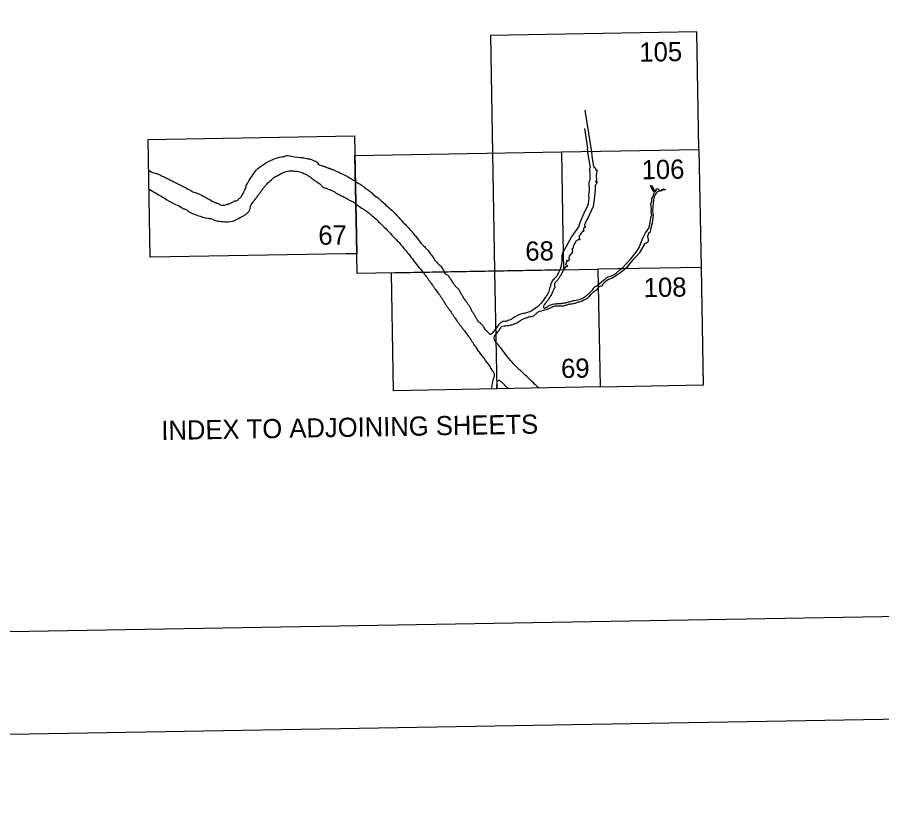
# Model space of a CAD drawing. Extents: x 3887375 to 3925618, y 296674 to 322633.
# Drawn here: x 3911362 to 3916630, y 297257 to 302018 of the extents above; entities that cross this region are included whole.
import ezdxf

# ---------------------------------------------------------------- set-up
doc = ezdxf.new("R2010")
doc.units = 0
for name, color, linetype in [('G-ANNO-NPLT', 7, 'Continuous'), ('V-ANNO-NPLT', 7, 'Continuous'), ('V-ANNO-SYMB', 7, 'Continuous')]:
    doc.layers.add(name, color=color, linetype=linetype)

msp = doc.modelspace()

# ---------------------------------------------------------------- linework, layer by layer
at = {"layer": 'G-ANNO-NPLT'}
msp.add_lwpolyline([(3888373.5, 297257.3), (3925034.7, 297886.6), (3924620, 322049.7), (3887958.7, 321420.4)], close=True, dxfattribs=at)
at = {"layer": 'V-ANNO-NPLT'}
for p, q in [((3914691.2, 300480.1), (3913432.7, 300457.3)), ((3913642.4, 300461.1), (3914901, 300483.9)), ((3914901, 300483.9), (3914914.4, 299765.9)), ((3913655.2, 299743), (3913642.4, 300461.1)), ((3914914.4, 299765.9), (3913655.2, 299743))]:
    msp.add_line(p, q, dxfattribs=at)
for points in [[(3915516.4, 301211.7), (3915503.3, 301929.4), (3914246.5, 301907.1), (3914258.9, 301190.5)], [(3914820.5, 301451.3), (3914857.6, 301223.1)], [(3914818.5, 301339.3), (3914836.8, 301220.3)], [(3912172.1, 300555.4), (3912160.1, 301273.5), (3913417.9, 301295.1), (3913428.6, 300687)], [(3914678, 301198.1), (3915516.4, 301211.7), (3915529.4, 300493.9), (3914901, 300483.9)], [(3914839.5, 301200.4), (3914839.4, 301200.5), (3914836.8, 301220.3)], [(3914857.6, 301223.1), (3914860.6, 301200.7)], [(3913428.6, 300687), (3913420, 301175.4), (3914678, 301198.1), (3914687.4, 300688.1)], [(3914258.9, 301190.5), (3914271.4, 300472.5)], [(3914687.9, 300587.8), (3914740.5, 300679.2), (3914783.4, 300741.4), (3914787.5, 300754.7), (3914793.5, 300773.5), (3914823, 300839.6), (3914832.9, 300857.2), (3914838.9, 300871.7), (3914843, 300883.9), (3914844.6, 300897.2), (3914846.7, 300917.6), (3914844.3, 300927.4), (3914844.3, 300933.3), (3914846.7, 300949.1), (3914849.7, 300966.7), (3914848.7, 300979.9), (3914848.3, 300985.9), (3914846.5, 301012), (3914849.2, 301019.5), (3914852.9, 301028), (3914853.9, 301039.3), (3914853.9, 301051.3), (3914853.5, 301057.3), (3914855.2, 301060.7), (3914853.2, 301064.5), (3914850.5, 301067.3), (3914851.5, 301070.2), (3914853.5, 301074.2), (3914851.5, 301080.2), (3914850.5, 301087.1), (3914851.2, 301096), (3914854.9, 301104.8), (3914851.9, 301123), (3914849.5, 301140.6), (3914846.2, 301157.9), (3914839.4, 301200.4), (3914839.4, 301200.7)], [(3914860.5, 301201), (3914864.3, 301173.3), (3914872.3, 301119.5), (3914877.7, 301101.3), (3914880.7, 301101.9), (3914883, 301101), (3914887.7, 301088.7), (3914890.8, 301086.5), (3914894.5, 301086.8), (3914895.5, 301085.9), (3914894.5, 301078), (3914891.4, 301066.1), (3914890.8, 301055.1), (3914890.1, 301043.1), (3914892.4, 301035.6), (3914891.4, 301027.1), (3914887.7, 301017), (3914887.4, 301013.5), (3914889.8, 301013.2), (3914891.4, 301014.2), (3914895.1, 301016.7), (3914895.8, 301016.7), (3914894.8, 301012.6), (3914894.8, 301009.1), (3914890.1, 301001.6), (3914886.4, 300996.2), (3914884.1, 300990.9), (3914883.4, 300983.3), (3914883.4, 300973.6), (3914882.4, 300951.2), (3914879, 300922.9), (3914875.7, 300892.7), (3914871, 300865.6), (3914858.9, 300838), (3914840.8, 300797.7), (3914830, 300777.6), (3914824.7, 300767.5), (3914819.3, 300751.8), (3914819.3, 300747.4), (3914823.3, 300743.6), (3914822.7, 300737.3), (3914817.3, 300734.8), (3914811.9, 300732.3), (3914811.9, 300727.2), (3914811.3, 300720.9), (3914813.9, 300720.3), (3914811.9, 300712.8), (3914805.9, 300712.8), (3914801.9, 300709.6), (3914794.5, 300695.8), (3914792.3, 300690.1), (3914787.3, 300685.1), (3914785.9, 300674.4), (3914785.6, 300670), (3914788.3, 300667.5), (3914791, 300665.9), (3914790.3, 300663.1), (3914788.3, 300662.1), (3914785.3, 300661.2), (3914780.2, 300662.7), (3914776.5, 300660.5), (3914772.5, 300658.7), (3914768.5, 300655.8), (3914765.8, 300651.7)], [(3914901.8, 300390), (3914919.9, 300403.2), (3914937.4, 300417.4), (3914947.4, 300424.3), (3914955.2, 300432.2), (3914963.9, 300435.9), (3914987, 300443.8), (3915010.2, 300457.7), (3915036.7, 300480.6), (3915050.4, 300490.7), (3915075.2, 300516.8), (3915101.1, 300545.7), (3915134.6, 300586), (3915152, 300614.3), (3915174.2, 300671.6), (3915189.6, 300705.5), (3915199.7, 300715), (3915210.4, 300733.2), (3915217.8, 300755.2), (3915224.5, 300805.6), (3915228.5, 300811.2), (3915225.8, 300830.1), (3915226.5, 300850.2), (3915224.5, 300866.9), (3915223.9, 300881.3), (3915229.9, 300898.3), (3915229.9, 300907.8), (3915227.2, 300910.9), (3915234.6, 300921), (3915242, 300943), (3915246, 300950.5), (3915227.2, 300978.2), (3915221.2, 300992.1), (3915231.9, 300990.2), (3915235.3, 300980.1), (3915240.6, 300966.9), (3915251.4, 300954.9), (3915254, 300960), (3915256.7, 300966.3), (3915254.7, 300971.9), (3915265.4, 300972.6), (3915271.5, 300966.3), (3915275.5, 300963.8), (3915280.2, 300963.8), (3915288.9, 300967.5), (3915300.3, 300971.9), (3915311.7, 300965.6), (3915302.3, 300966.3), (3915279.5, 300957.5), (3915272.2, 300958.1), (3915264.1, 300954.9), (3915256.7, 300948), (3915248.7, 300938.6), (3915243.3, 300921), (3915240, 300905.2), (3915235.9, 300865.6), (3915233.2, 300836.7), (3915235.9, 300819.7), (3915237.3, 300812.1), (3915235.3, 300797), (3915231.2, 300764.3), (3915221.2, 300725.3), (3915219.8, 300709), (3915208.4, 300700.2), (3915203.7, 300682.5), (3915207.8, 300663), (3915207.4, 300651.7), (3915205.4, 300647.3), (3915196.7, 300642.3), (3915187.3, 300639.1), (3915179.9, 300629.7), (3915165.2, 300605.2), (3915151.7, 300580.6), (3915136.3, 300563), (3915112.8, 300540.4), (3915093.4, 300515.2), (3915075.9, 300493.2), (3915059.8, 300479.3), (3915032.3, 300457.3), (3915002.8, 300437.8), (3914984, 300427.1), (3914965.9, 300419.6), (3914944.5, 300405.1), (3914927.7, 300389.4), (3914926.3, 300381.8), (3914923, 300378.7), (3914919, 300379.3), (3914915.6, 300380.6), (3914909.6, 300376.8), (3914899.5, 300367.4), (3914892.8, 300357.3)], [(3913428.6, 300687), (3913430.6, 300577)], [(3913432.7, 300457.3), (3913428.6, 300687)], [(3914687.4, 300688.1), (3914691.2, 300480.1)], [(3914765.8, 300651.7), (3914754.1, 300631), (3914750.7, 300622.2), (3914750.7, 300615.9), (3914749, 300611.2), (3914746, 300607.1), (3914743.7, 300606.4), (3914742, 300605.2), (3914742, 300603.6), (3914743.3, 300602.3), (3914745.4, 300599.2), (3914746, 300594.8), (3914744, 300589.1), (3914743.3, 300584.1), (3914724.9, 300562.4), (3914726.6, 300557.4), (3914725.9, 300555.2), (3914723.9, 300554.5), (3914722.5, 300551.7), (3914724.2, 300547.6), (3914727.9, 300543.5), (3914727.9, 300542), (3914724.6, 300538.2), (3914716.8, 300532.8), (3914714.8, 300532.8), (3914712.8, 300533.5), (3914711.8, 300535.3), (3914710.1, 300535.3), (3914708.5, 300532.8), (3914709.8, 300526.5), (3914707.8, 300522.5), (3914706.8, 300516.8), (3914704.1, 300515.2), (3914702.8, 300513.3), (3914702.8, 300511.8), (3914710.5, 300507.7), (3914715.5, 300504.2), (3914715.5, 300500.7), (3914712.5, 300496.7), (3914705.8, 300497.3), (3914702.1, 300497.3), (3914698.4, 300490.7), (3914691.1, 300478.1)], [(3913364.7, 300575.9), (3912172.1, 300555.4)], [(3913430.6, 300577), (3913364.7, 300575.9)], [(3915529.4, 300493.9), (3915542.5, 299776.2), (3914913.1, 299764.9)], [(3914271.4, 300472.5), (3914283.8, 299754.4)]]:
    msp.add_lwpolyline(points, dxfattribs=at)
for points in [[(3912827.9, 301096.6), (3912862.4, 301121.5), (3912888, 301137.1), (3912924.5, 301153.5), (3912960.2, 301165.1), (3912978.8, 301168.3), (3912992, 301170.6), (3913002.1, 301176.1), (3913013.8, 301175.3), (3913088.4, 301163.7), (3913100, 301162.9), (3913110.1, 301160.6), (3913128.7, 301156.7), (3913135.7, 301155.2), (3913143.5, 301154.4), (3913155.9, 301150.5), (3913186.2, 301137.4)], [(3913186.2, 301137.4), (3913193.2, 301131.9), (3913196.3, 301128.8), (3913195.6, 301125.7), (3913194.8, 301124.1), (3913194.8, 301122.6), (3913200.2, 301120.3), (3913204.1, 301118.7), (3913214.2, 301114.1), (3913224.3, 301112.5), (3913242.2, 301105.5), (3913254.6, 301100.1), (3913264.7, 301097.8), (3913274.8, 301093.1), (3913281.8, 301090.8), (3913285.7, 301090), (3913295, 301086.1), (3913301.2, 301083), (3913310.5, 301078.4), (3913322.2, 301073.7), (3913335.4, 301066.7), (3913350.2, 301059.8), (3913365.7, 301052.8), (3913373.5, 301048.1), (3913385.1, 301041.9), (3913398.3, 301033.4), (3913411.5, 301026.4), (3913421.6, 301018.6)], [(3912163.2, 301087), (3912203.5, 301067.3), (3912212.8, 301065.8), (3912239.2, 301054.1), (3912265.6, 301040.9), (3912292.8, 301027.7), (3912320, 301013.8), (3912351.9, 300997.5), (3912384.5, 300980.4), (3912419.5, 300961.8), (3912445.9, 300949.3), (3912468.4, 300942.4), (3912504.2, 300923), (3912533.7, 300907.4), (3912567.1, 300889.6), (3912576.4, 300885.7)], [(3912732.9, 300934.8), (3912752.6, 300972.9), (3912755.7, 300981.5), (3912756.5, 300989.3), (3912760.4, 300998.6), (3912788.3, 301043.7), (3912801.5, 301063.9), (3912827.9, 301096.6)], [(3912802.8, 300896.8), (3912817.9, 300916.2), (3912830.3, 300933.4), (3912872.2, 300989.4), (3912883.1, 301001.8), (3912911, 301027.5), (3912930.4, 301044.6), (3912949.8, 301053.2)], [(3912942.5, 301050), (3912959.5, 301059.4), (3912989, 301074.2), (3913002.2, 301078.9), (3913018.5, 301082), (3913036.4, 301082), (3913064.3, 301079.7), (3913082.2, 301075.8), (3913096.2, 301071.2), (3913119.5, 301061.9), (3913135, 301052.6), (3913150.6, 301042.5), (3913161.5, 301033.2), (3913170, 301026.9), (3913178.6, 301021.5), (3913188.7, 301014.5), (3913200.3, 301006.8)], [(3913200.3, 301006.8), (3913210.4, 300999), (3913215.9, 300992), (3913222.9, 300985), (3913236.1, 300978.8), (3913253.2, 300972.6), (3913271, 300965.6), (3913287.3, 300959.4), (3913303.7, 300948.5), (3913327.7, 300935.3), (3913348.7, 300925.3), (3913372.8, 300912.1), (3913389.9, 300902), (3913409.3, 300892.7), (3913425.6, 300881.8)], [(3913421.6, 301018.6), (3913466.3, 300990.6), (3913490.4, 300972.7), (3913517.6, 300952.5), (3913547.1, 300926.1), (3913553.3, 300923), (3913568.9, 300909.8), (3913594.5, 300887.3), (3913623.3, 300860.1), (3913651.3, 300837.6), (3913683.1, 300801.9), (3913705.7, 300777)], [(3912165.1, 300971.5), (3912208.3, 300945.3), (3912238.6, 300928.2), (3912274.3, 300905.7), (3912327.1, 300877.7), (3912366.8, 300857.5), (3912371.4, 300853.7), (3912390.1, 300846.7), (3912398.6, 300841.2), (3912408.7, 300831.9), (3912425.8, 300824.9)], [(3912425.8, 300824.9), (3912460.4, 300811), (3912524.9, 300793.2), (3912554.4, 300787), (3912562.9, 300782.3), (3912594.8, 300775.3), (3912636.7, 300771.5), (3912682.5, 300778.5), (3912713.6, 300794.1), (3912744.6, 300811.2), (3912763.3, 300823.7), (3912781.1, 300852.5), (3912784.2, 300868), (3912799.7, 300892.9), (3912802.8, 300896.8)], [(3912732.9, 300934.8), (3912717.4, 300914.6), (3912708.8, 300907.6), (3912694.8, 300897.5), (3912685.5, 300896.7), (3912679.3, 300894.4), (3912662.2, 300884.2), (3912649, 300879.6), (3912642.1, 300878), (3912618, 300870.2), (3912600.9, 300874.1), (3912583.8, 300882.6), (3912576.4, 300885.7)], [(3913425.6, 300881.8), (3913469.5, 300849.9), (3913496.7, 300832), (3913518.5, 300813.4), (3913546.5, 300790.1), (3913564.3, 300772.2)], [(3913564.3, 300772.2), (3913600.5, 300737.3), (3913628.5, 300708.5), (3913661.9, 300673.6), (3913682.9, 300651), (3913705.4, 300626.2)], [(3913705.7, 300777), (3913731.7, 300749.8), (3913762.8, 300716.4), (3913785.4, 300689.2), (3913804, 300665.9), (3913821.9, 300641.8), (3913842.9, 300620.9)], [(3913705.4, 300626.2), (3913723.3, 300603.6), (3913746.6, 300576.5), (3913775.4, 300537.6), (3913804.2, 300501.1), (3913834.2, 300464.6)], [(3913842.9, 300620.9), (3913865.4, 300596), (3913883.3, 300572.7), (3913900.4, 300547.8), (3913922.2, 300520.6), (3913941.6, 300502.8), (3913964.4, 300466.9)], [(3914612.5, 300385), (3914621.2, 300405.4), (3914638.1, 300428.2), (3914650.7, 300441.9), (3914662.9, 300463.7), (3914670.7, 300479.6), (3914682.6, 300532.6), (3914683.5, 300567.5), (3914688.2, 300589.3)], [(3914640, 300373.5), (3914637.4, 300386), (3914637.6, 300394.7), (3914640.7, 300401.6), (3914653.6, 300415.6), (3914666.2, 300432.9), (3914675.7, 300447.7), (3914686.5, 300468.9), (3914691.9, 300479.7)], [(3913834.2, 300464.6), (3913854.8, 300438.4), (3913860.3, 300430.8), (3913871.9, 300414.5), (3913876, 300408.6), (3913890.6, 300387.8)], [(3913968.6, 300460.2), (3913966.9, 300462.6), (3913964.4, 300466.9)], [(3914038.5, 300372.7), (3914032.4, 300379.4), (3914020.4, 300395.5), (3914016.7, 300401.7), (3914002.2, 300424.6), (3913997.9, 300430.7), (3913984.3, 300446.9), (3913976.7, 300450.4), (3913968.6, 300460.2)], [(3913890.6, 300387.8), (3913894.7, 300381.9), (3913906.8, 300364.5), (3913911.2, 300358.5), (3913927, 300337.6), (3913931.2, 300331.8), (3913942, 300316.5), (3913947, 300309)], [(3914101.9, 300281.5), (3914087.7, 300300.6), (3914083.6, 300306.5), (3914076.7, 300318.4), (3914074.1, 300322.8), (3914069.7, 300329.5), (3914058.6, 300349.6), (3914054.6, 300356.9), (3914048.5, 300364.3), (3914038.5, 300372.7)], [(3914612.5, 300385), (3914606.3, 300365.7), (3914602.4, 300349), (3914596.3, 300334.8), (3914584.4, 300317.6), (3914566.2, 300291.4), (3914550.2, 300272.3), (3914537.8, 300259.3), (3914526.3, 300249.5), (3914493.3, 300227.8), (3914457.8, 300215.6), (3914429.2, 300208.8), (3914408.2, 300199.3), (3914387, 300187.2), (3914367.1, 300175.2), (3914351.9, 300170.7), (3914338.8, 300165.1), (3914327.1, 300165.8), (3914317.4, 300163), (3914300.7, 300151), (3914277.2, 300118.4), (3914260.2, 300098.3), (3914255.6, 300092), (3914249.7, 300087.7)], [(3914640, 300373.5), (3914630.1, 300357), (3914617, 300329.5), (3914610.2, 300317.3), (3914597, 300296.1), (3914585.1, 300281), (3914575, 300268.7), (3914569.2, 300256.6), (3914572.3, 300246.3), (3914581.7, 300248.5), (3914591, 300254.3), (3914608.4, 300263.3), (3914633.1, 300271.5), (3914657.5, 300273.5), (3914673.1, 300274.3), (3914680.3, 300275.3), (3914710.9, 300280.2), (3914731.6, 300286.8), (3914758.7, 300292.9), (3914791.9, 300300), (3914805.1, 300304.6), (3914817.5, 300311.8), (3914829.6, 300321.8)], [(3914829.6, 300321.8), (3914838.9, 300329.4), (3914852.8, 300342.6), (3914864.6, 300354.5), (3914874.1, 300364.6), (3914878.6, 300373.2), (3914889.8, 300379.5), (3914902.6, 300390.8)], [(3914837.8, 300305.9), (3914848.8, 300317.7), (3914857.1, 300328.1), (3914867.8, 300339.5), (3914878.9, 300348.7), (3914886.5, 300353.5), (3914892.8, 300357.3)], [(3913947, 300309), (3913959.5, 300290.3), (3913963.5, 300284), (3913969.2, 300273.8), (3913975.8, 300263.3), (3913980, 300257.6), (3913991.1, 300242.2), (3913995.3, 300236.3)], [(3914143.6, 300211.1), (3914140.3, 300215.8), (3914136.1, 300222.6), (3914134.4, 300225.9), (3914130.9, 300232.8), (3914126, 300243.4), (3914124.5, 300247.8), (3914119.7, 300255.3), (3914115.7, 300261), (3914106, 300275.7), (3914101.9, 300281.5)], [(3914291.6, 300100.6), (3914303.6, 300119.1), (3914313.9, 300133), (3914329.9, 300137.6), (3914363.2, 300141.8), (3914387.7, 300149.3), (3914406.5, 300157.2), (3914431.9, 300173.3), (3914442.3, 300178.1), (3914461.4, 300185.8), (3914478.3, 300192.3), (3914502.7, 300197), (3914515, 300203.4), (3914526.8, 300215), (3914548.8, 300227.6), (3914576.5, 300234.9), (3914610, 300247.2), (3914631.1, 300257), (3914653.2, 300260.2), (3914671.2, 300260.5), (3914684.8, 300259.9), (3914707.4, 300264.9), (3914726.8, 300271), (3914735.8, 300272.3), (3914752.6, 300274.2), (3914772.3, 300280.6), (3914793.4, 300286.3), (3914802.9, 300289.4), (3914821.1, 300298), (3914837.8, 300305.9)], [(3913995.3, 300236.3), (3914009.3, 300216.9), (3914013.3, 300211), (3914023, 300195.3), (3914026.8, 300189.5), (3914040.9, 300169.5)], [(3914175.9, 300159.8), (3914170.8, 300167.1), (3914162.7, 300179.9), (3914158.9, 300185.9), (3914147.5, 300205.2), (3914143.6, 300211.1)], [(3914040.9, 300169.5), (3914045.3, 300163.2), (3914055.7, 300148.8), (3914060, 300143.1), (3914073.7, 300125.2), (3914077.9, 300119.5), (3914089.1, 300106.9)], [(3914232.6, 300097.5), (3914226.4, 300104.3), (3914219.7, 300109.2), (3914212.4, 300119.4), (3914206, 300129), (3914200.5, 300136.8), (3914187.7, 300151.2), (3914182.9, 300156), (3914175.8, 300159.8)], [(3914125.4, 300055.9), (3914121.8, 300061.2), (3914116.4, 300068.3), (3914111.1, 300076.1), (3914098, 300095.6), (3914089.1, 300106.9)], [(3914267.4, 299823.4), (3914271.2, 299839.8), (3914268.3, 299847.5), (3914263.4, 299858), (3914257, 299867.2), (3914243, 299890.9), (3914226.1, 299914.6), (3914187.6, 299965.7), (3914171, 299988), (3914144.8, 300026.6), (3914125.4, 300055.9)], [(3914249.7, 300087.7), (3914248.3, 300087), (3914246.8, 300086.4), (3914245.1, 300085.9), (3914244, 300085.9), (3914242.9, 300086), (3914239.6, 300089.5), (3914235.7, 300093.8), (3914232.6, 300097.5)], [(3914542, 299758.7), (3914514.9, 299783.3), (3914477, 299819.9), (3914434.5, 299859.1), (3914386, 299907.4), (3914351.8, 299946.6), (3914314.5, 299995.5), (3914291.1, 300026), (3914273, 300048.1), (3914269, 300064.3), (3914291.6, 300100.6)], [(3914252.1, 299755), (3914255.2, 299771.4), (3914258.2, 299786.6), (3914267.7, 299824.8)], [(3914356.8, 299756), (3914340.4, 299769.2), (3914318.3, 299791.7), (3914304.8, 299801.9), (3914297.1, 299806.6), (3914290.9, 299803.9), (3914283.6, 299783.2), (3914281.7, 299754.4)]]:
    msp.add_spline(points, degree=3, dxfattribs=at)
at = {"layer": 'V-ANNO-SYMB'}
msp.add_lwpolyline([(3891112.5, 297929.5), (3924190.8, 298497.3), (3923797.5, 321410.5), (3890719.2, 320842.7), (3891112.5, 297929.5)], dxfattribs=at)

# ---------------------------------------------------------------- texts
at = {"layer": 'V-ANNO-NPLT'}
for s, height, p in [('105', 117, (3915153.8, 301746.8)), ('106', 117, (3915167.6, 301030.5)), ('67', 117, (3913197.7, 300631.2)), ('68', 117, (3914459.2, 300534.2)), ('108', 117, (3915180.4, 300312.2)), ('69', 117, (3914676.8, 299819.9)), ('INDEX TO ADJOINING SHEETS', 116.66, (3912241, 299442.3))]:
    msp.add_text(s, height=height, rotation=0.9834, dxfattribs=at).set_placement(p)

doc.saveas('drawing.dxf')
